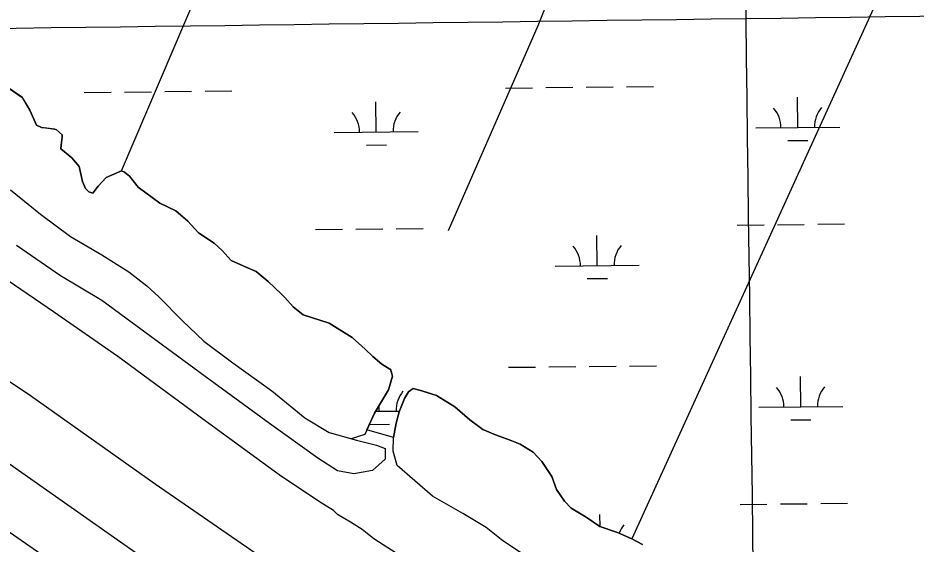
# Model space of a CAD drawing. Extents: x 3734862 to 3772949, y 391520 to 417239.
# Drawn here: x 3761951 to 3763020, y 402595 to 403221 of the extents above; entities that cross this region are included whole.
import ezdxf

# ---------------------------------------------------------------- set-up
doc = ezdxf.new("R2010")
doc.units = 0
for name, color, linetype in [('V-GRID-MAJR', 7, 'Continuous'), ('V-LEVE-TOET', 7, 'Continuous'), ('V-RIVR-EDGE', 7, 'Continuous'), ('V-ROAD-CNTR', 7, 'Continuous'), ('V-SITE-VEGE', 7, 'Continuous'), ('V-TOPO-SHOR', 7, 'Continuous'), ('V-WETL-SWMP', 7, 'Continuous')]:
    doc.layers.add(name, color=color, linetype=linetype)

msp = doc.modelspace()

# ---------------------------------------------------------------- linework, layer by layer
at = {"layer": 'V-GRID-MAJR'}
for points in [[(3762898.112, 397163.154), (3762817.929, 403220.826), (3762737.7120000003, 409281.10000000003), (3762657.495, 415341.37700000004), (3762657.461, 415343.97500000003)], [(3738984.816, 402913.159), (3741632.95, 402946.574), (3746929.2090000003, 403013.981), (3752225.4590000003, 403082.159), (3757521.699, 403151.107), (3762817.929, 403220.826), (3768114.148, 403291.314), (3770762.254, 403326.848)]]:
    msp.add_spline(points, degree=3, dxfattribs=at)
at = {"layer": 'V-LEVE-TOET'}
for points in [[(3760661.5870000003, 403684.357), (3760834.289, 403564.318), (3761012.045, 403440.858), (3761142.611, 403348.174), (3761280.341, 403250.789), (3761423.136, 403151.68), (3761539.3850000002, 403069.67), (3761685.9420000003, 402963.34), (3761813.145, 402874.066), (3761966.075, 402771.928), (3762114.33, 402666.433), (3762251.233, 402572.016), (3762268.4990000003, 402559.632), (3762287.431, 402543.005), (3762297.145, 402529.441), (3762308.519, 402521.748), (3762329.616, 402512.30100000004), (3762340.575, 402505.88), (3762382.274, 402476.832), (3762499.34, 402390.162), (3762648.461, 402287.625), (3762813.949, 402164.669), (3762993.7090000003, 402024.271), (3763136.403, 401909.505)], [(3763065.984, 402087.501), (3762953.629, 402182.602), (3762852.99, 402257.739), (3762764.546, 402320.946), (3762689.599, 402377.719), (3762592.7430000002, 402449.022), (3762481.147, 402531.001), (3762407, 402580.57300000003), (3762374.5530000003, 402601.098), (3762360.661, 402612.192), (3762346.754, 402620.74700000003), (3762331.5840000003, 402630.155), (3762326.536, 402634.843), (3762310.1, 402645.108), (3762262.073, 402677.161), (3762172.3740000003, 402742.916), (3762070.044, 402818.063), (3761993.381, 402871.461), (3761877.536, 402950.505)]]:
    msp.add_lwpolyline(points, dxfattribs=at)
at = {"layer": 'V-RIVR-EDGE'}
msp.add_spline([(3755702.07690273, 404495.317851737), (3755757.1795837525, 404470.76501479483), (3755793.3040031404, 404451.23285420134), (3755852.470499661, 404424.4091738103), (3755881.387253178, 404415.74665074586), (3755906.2278926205, 404404.38125297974), (3755920.2234916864, 404395.7556256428), (3755948.6690821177, 404379.4075653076), (3755958.16324417, 404378.9319300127), (3755969.012756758, 404378.0007843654), (3755990.692775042, 404368.45183774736), (3756022.7511428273, 404350.28620821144), (3756054.8206911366, 404336.6421406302), (3756079.6557403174, 404323.0159618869), (3756103.5864771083, 404309.3920192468), (3756144.2279862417, 404288.0400533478), (3756167.6931502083, 404268.9913544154), (3756188.906477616, 404253.56549530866), (3756231.358847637, 404233.11336959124), (3756271.5616172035, 404217.1883960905), (3756299.108485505, 404203.1033528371), (3756403.0071399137, 404163.5086117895), (3756460.37395607, 404140.30665317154), (3756508.692058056, 404114.8662746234), (3756530.8208783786, 404103.95974136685), (3756588.1809862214, 404078.0448455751), (3756639.210907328, 404052.14560251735), (3756694.2934634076, 404019.453954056), (3756726.796161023, 403998.1221130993), (3756735.8169238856, 403989.0566281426), (3756740.3150067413, 403979.55016751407), (3756740.2993540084, 403973.219980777), (3756740.7380935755, 403967.792988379), (3756747.5025476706, 403960.5417184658), (3756759.6939941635, 403953.72918812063), (3756786.341022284, 403941.455005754), (3756814.3445189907, 403929.1774692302), (3756864.4734818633, 403904.63693086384), (3756889.3208296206, 403895.9844702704), (3756899.7237762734, 403897.31522365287), (3756908.325924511, 403901.8155426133), (3756919.1765551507, 403901.3365531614), (3756933.175508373, 403894.0673944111), (3756945.8325276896, 403892.6796203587), (3756956.233238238, 403893.1060613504), (3756962.1213312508, 403897.1609324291), (3756970.711180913, 403896.68753323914), (3756978.392245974, 403894.4077453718), (3756992.4102060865, 403894.8252419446), (3757002.816506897, 403897.5124639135), (3757019.104192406, 403901.5416197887), (3757027.69516012, 403901.52037679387), (3757034.024228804, 403901.0525678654), (3757036.273829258, 403896.52541564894), (3757036.7125688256, 403891.09842325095), (3757038.502186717, 403883.4072957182), (3757046.618637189, 403874.34404686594), (3757060.6153543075, 403866.1705757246), (3757076.4106337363, 403853.923226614), (3757104.388415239, 403831.24609759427), (3757122.438885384, 403816.732377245), (3757145.4686639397, 403804.4671392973), (3757165.3445296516, 403796.7312896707), (3757181.59867359, 403787.195759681), (3757194.2355679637, 403777.66917411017), (3757213.6480969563, 403765.41288058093), (3757229.903358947, 403756.32950678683), (3757251.581141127, 403745.87624777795), (3757266.491115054, 403741.3177900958), (3757283.2041235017, 403734.4940792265), (3757308.943485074, 403720.8656643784), (3757360.423326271, 403694.0609908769), (3757393.8258640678, 403670.91828903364), (3757429.9648181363, 403657.2641589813), (3757461.586682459, 403645.42983423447), (3757505.403347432, 403628.13944772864), (3757548.3145819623, 403610.39914113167), (3757591.664556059, 403587.23184213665), (3757649.454459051, 403552.2727043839), (3757711.754743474, 403512.7808241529), (3757753.7571934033, 403493.23412887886), (3757766.8563064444, 403487.7758310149), (3757773.1864931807, 403487.76017828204), (3757785.862519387, 403494.0590595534), (3757794.4534871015, 403494.0378165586), (3757803.485430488, 403489.4938935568), (3757807.0814370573, 403480.89398142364), (3757810.6371937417, 403456.0164462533), (3757814.234318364, 403447.86869031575), (3757826.4157023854, 403436.9867542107), (3757854.414726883, 403422.9005929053), (3757930.256218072, 403373.8798909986), (3757975.846848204, 403342.56819022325), (3758005.1900427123, 403323.5049566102), (3758062.0711611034, 403286.73943018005), (3758092.308605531, 403263.6045547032), (3758175.8244534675, 403209.5911277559), (3758234.505252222, 403169.2038795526), (3758283.703069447, 403133.81382859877), (3758328.8437794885, 403103.4075582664), (3758399.2280908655, 403041.7398995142), (3758421.7900604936, 403023.14559288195), (3758438.054266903, 403017.67946865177), (3758463.827170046, 403017.6157396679), (3758491.4299409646, 403026.1385061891), (3758504.532408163, 403022.0366769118), (3758513.556525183, 403014.3276605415), (3758513.9885564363, 403006.1877309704), (3758499.9493533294, 402997.17926668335), (3758498.1228397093, 402989.94923976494), (3758502.1631761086, 402978.1831162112), (3758510.7329008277, 402969.5709055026), (3758522.0200349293, 402962.76061126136), (3758545.0453412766, 402948.6867485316), (3758582.0684827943, 402926.89157085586), (3758650.225554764, 402878.7941882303), (3758697.608038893, 402840.6956723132), (3758721.522004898, 402820.2893867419), (3758740.937888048, 402809.3895617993), (3758782.023727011, 402784.8713844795), (3758831.236078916, 402755.3593640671), (3758902.1172685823, 402711.7768350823), (3758960.355973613, 402675.46011069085), (3759018.583498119, 402634.6218243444), (3759069.5910581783, 402599.6794573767), (3759134.58750899, 402553.39852589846), (3759185.569353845, 402508.05656643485), (3759223.4766828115, 402478.12034113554), (3759262.2883241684, 402448.18187973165), (3759321.4078624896, 402402.36763912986), (3759371.507756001, 402366.07103968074), (3759431.5394330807, 402323.41965634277), (3759463.5855022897, 402300.2803086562), (3759488.860409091, 402281.6792937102), (3759576.885520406, 402222.68096808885), (3759626.98653197, 402186.83652483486), (3759672.1205336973, 402153.71731732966), (3759778.214003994, 402087.4397704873), (3759832.8343414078, 402050.6798343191), (3759872.999097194, 402019.3815501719), (3759909.5499575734, 401989.4486790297), (3760050.814340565, 401883.7463350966), (3760100.016629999, 401850.1649089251), (3760145.608378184, 401819.30536434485), (3760185.7731339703, 401788.00708019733), (3760211.945644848, 401766.69089197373), (3760254.8211017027, 401734.48158712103), (3760285.5051120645, 401709.0848126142), (3760303.1179606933, 401700.4502408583), (3760325.251253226, 401691.3523323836), (3760352.7835868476, 401671.389258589), (3760391.141953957, 401640.9997590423), (3760430.4079876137, 401611.964491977), (3760461.5530985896, 401590.18384898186), (3760536.946905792, 401542.9728899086), (3760582.987456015, 401510.7557586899), (3760602.845432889, 401495.78540993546), (3760629.0246520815, 401477.18215888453), (3760672.363445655, 401449.49329793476), (3760711.1929758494, 401426.78933565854), (3760818.6116092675, 401347.8480611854), (3760872.326516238, 401310.63820492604), (3760925.5847948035, 401271.62084193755), (3760948.59556647, 401251.66894866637), (3761039.7589378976, 401181.81104798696), (3761107.016169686, 401135.52452624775), (3761151.703605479, 401104.6672177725), (3761172.9269953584, 401093.310764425), (3761186.032816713, 401090.5654037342), (3761199.1509366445, 401092.7937611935), (3761219.5136181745, 401099.0736355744), (3761228.1057039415, 401099.50454877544), (3761233.521515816, 401095.421726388), (3761236.667602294, 401087.72724469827), (3761236.6430051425, 401077.7798083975), (3761228.4695340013, 401063.78309127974), (3761223.028006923, 401057.466321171), (3761223.0078819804, 401049.32750965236), (3761228.8613153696, 401039.36553867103), (3761242.394695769, 401026.6716236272), (3761254.1384582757, 401021.6688361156), (3761266.791005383, 401018.4724372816), (3761292.522540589, 401001.678929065), (3761317.338582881, 400980.36609499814), (3761342.145680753, 400955.4360113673), (3761463.0719793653, 400853.4012293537), (3761509.994480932, 400812.1387381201), (3761550.151410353, 400777.67536060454), (3761585.343566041, 400746.84153122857), (3761681.4739473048, 400674.2583948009), (3761756.3954733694, 400618.90974226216), (3761817.7735565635, 400572.18559900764), (3761878.259625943, 400530.4374100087), (3761996.4931123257, 400436.54814782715), (3762057.419039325, 400389.82512262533), (3762104.8037595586, 400352.6309190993), (3762156.25229529, 400313.16587212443), (3762204.5446820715, 400277.32590108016), (3762245.166066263, 400247.83512366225), (3762291.6453560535, 400210.19100004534), (3762325.939907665, 400182.0723439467), (3762356.1795881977, 400159.8417808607), (3762404.0187007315, 400123.550771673), (3762432.901912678, 400101.32356274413), (3762455.4851253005, 400091.3202238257), (3762473.53335934, 400075.90219108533), (3762512.340528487, 400044.15510489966), (3762551.5998538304, 400012.4069006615), (3762593.579942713, 399983.8170814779), (3762620.206845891, 399963.4040875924), (3762661.74036884, 399937.0761674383), (3762686.5664736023, 399919.832739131), (3762793.0819126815, 399841.3458569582), (3762834.6098453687, 399812.7571558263), (3762873.439375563, 399790.0531935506), (3762923.0982934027, 399758.27927410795), (3762956.9585776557, 399737.3962351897), (3762984.0488175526, 399721.50368520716), (3763024.221399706, 399693.3704944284), (3763075.2267236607, 399657.5238150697), (3763115.862642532, 399633.91106819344), (3763172.753823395, 399601.2149475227), (3763228.740691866, 399568.52106295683), (3763285.1741262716, 399533.5652793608), (3763344.3093173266, 399494.0812254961), (3763398.471908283, 399455.0616264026), (3763444.055830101, 399421.03698845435), (3763484.67609624, 399391.094054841), (3763603.3762734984, 399303.0817051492), (3763654.820337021, 399261.8080333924), (3763661.1449334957, 399259.5315996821), (3763667.0106654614, 399254.54334685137), (3763671.9609045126, 399245.0357681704), (3763696.325908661, 399224.17620835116), (3763722.9438674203, 399200.1459649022), (3763745.502482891, 399180.19518968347), (3763818.144221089, 399117.1654720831), (3763841.612739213, 399099.4732417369), (3763852.4465990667, 399092.2119093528), (3763858.756660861, 399084.05744510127), (3763874.9929159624, 399067.2874159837), (3763898.0003334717, 399045.97905412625), (3763924.6227644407, 399023.7574354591), (3763949.0000671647, 399007.8715937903), (3763970.201095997, 398987.47201653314), (3764004.0267206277, 398952.57213555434), (3764028.3794262, 398926.7388575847), (3764056.7981833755, 398899.539048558), (3764092.878998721, 398862.37279634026), (3764130.7706749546, 398826.1063843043), (3764147.012520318, 398811.59713616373), (3764152.861481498, 398799.8265404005), (3764162.316511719, 398783.52543826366), (3764173.5835208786, 398768.57633250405), (3764186.6680992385, 398757.2400040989), (3764206.0839823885, 398746.34017915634), (3764226.87310491, 398742.219342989), (3764246.2945783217, 398733.5802990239), (3764269.3154124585, 398717.6978115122), (3764284.2007892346, 398703.1919175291), (3764301.80692955, 398691.8444086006), (3764323.0247291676, 398678.2271742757), (3764345.137896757, 398660.9904542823), (3764412.350406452, 398596.61768472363), (3764457.023307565, 398559.8823457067), (3764502.599403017, 398522.69261438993), (3764538.2582495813, 398497.7356975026), (3764566.263982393, 398486.3624733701), (3764583.8936018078, 398484.51024454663), (3764604.245102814, 398486.26855697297), (3764616.453320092, 398486.2383695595), (3764626.38957587, 398481.6922104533), (3764630.8932489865, 398474.446530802), (3764636.2866998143, 398461.32058450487), (3764634.902279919, 398450.0200337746), (3764631.7159435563, 398441.436892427), (3764633.0556413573, 398434.65119533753), (3764636.2095542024, 398430.12180701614), (3764643.885029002, 398425.5812381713), (3764661.0569019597, 398421.46934642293), (3764685.4431491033, 398409.2007543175), (3764715.2183748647, 398381.9975911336), (3764745.4491109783, 398356.1497784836), (3764793.3083484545, 398327.9975808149), (3764844.3147904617, 398292.60305765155), (3764885.8281884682, 398258.136325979), (3764918.7774520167, 398234.54258599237), (3764992.815908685, 398187.78713727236), (3765058.2712240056, 398144.2180249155), (3765088.0744010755, 398128.3187666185), (3765140.907356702, 398100.1542703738), (3765168.890728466, 398079.7379223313), (3765193.714597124, 398061.590181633), (3765246.1166395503, 398042.0177711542), (3765282.230996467, 398018.41620480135), (3765309.740969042, 397989.410007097), (3765339.951580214, 397955.42338292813), (3765361.1492548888, 397933.6673370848), (3765382.3469295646, 397911.9112912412), (3765434.688597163, 397867.9224462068), (3765477.570762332, 397838.4260785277), (3765508.7337621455, 397823.87993466), (3765545.3025113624, 397801.1815626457), (3765575.5399557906, 397778.0466871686), (3765617.5211627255, 397749.90902418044), (3765653.635519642, 397726.3074578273), (3765681.6289538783, 397709.96051554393), (3765727.234118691, 397684.52684530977), (3765761.9897709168, 397660.02432072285), (3765771.936089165, 397659.54756737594), (3765788.2148302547, 397659.95947368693), (3765793.6362323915, 397658.13743227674), (3765793.625051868, 397653.61587032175), (3765785.4739417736, 397648.6622771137), (3765785.466115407, 397645.4971837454), (3765790.8606842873, 397632.8233936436), (3765800.333603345, 397623.75679063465), (3765814.7757683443, 397612.8692642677), (3765831.939814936, 397605.59227915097), (3765847.3075353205, 397603.29348439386), (3765858.1481034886, 397598.7450891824), (3765865.8213421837, 397593.3002079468), (3765888.841058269, 397576.96556423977), (3765908.697917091, 397561.54305929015), (3765918.1607736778, 397548.4070505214), (3765919.501589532, 397542.07350962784), (3765921.295679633, 397536.19100687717), (3765926.7148456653, 397533.4646530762), (3765933.047268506, 397534.3533127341), (3765940.731687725, 397533.4299934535), (3765944.7932671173, 397530.2548376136), (3765956.9746511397, 397519.3729015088), (3765987.673196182, 397499.85415754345), (3766024.6717405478, 397468.111543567), (3766059.413976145, 397438.18314463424), (3766085.125386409, 397413.2508248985), (3766102.727054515, 397400.09469118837), (3766131.6091484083, 397377.41532606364), (3766172.6882790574, 397350.184211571), (3766210.592253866, 397318.8915176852), (3766264.3161052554, 397285.29891099), (3766306.7584128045, 397260.77737951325), (3766362.727392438, 397220.84899581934), (3766381.1243656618, 397208.4974980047)], degree=3, dxfattribs=at)
at = {"layer": 'V-ROAD-CNTR'}
msp.add_lwpolyline([(3761211.1565385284, 403204.54656517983), (3761726.838507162, 402840.418293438), (3762165.2676303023, 402532.71690884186), (3762615.04273075, 402216.16754194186), (3762996.3759680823, 401921.003132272), (3763687.458585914, 401340.8292926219), (3764331.0622987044, 400798.07937812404), (3764633.9996928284, 400537.98689830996), (3765216.575527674, 400052.251869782), (3765561.3208381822, 399764.92744443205)], dxfattribs=at)
at = {"layer": 'V-SITE-VEGE'}
msp.add_lwpolyline([(3761942.009, 403016.856), (3761977.7430000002, 402987.605), (3762013.495, 402961.116), (3762050.66, 402939.456), (3762083, 402919.208), (3762104.305, 402902.484), (3762118.727, 402889.262), (3762146.867, 402860.75), (3762172.268, 402836.401), (3762206.644, 402810.613), (3762253.404, 402777.14), (3762292.574, 402745.103), (3762321.475, 402727.642), (3762353.887, 402718.446), (3762378.031, 402712.761), (3762388.367, 402708.548), (3762388.285, 402696.113), (3762372.995, 402682.396), (3762350.86, 402678.396), (3762331.539, 402681.978), (3762308.151, 402697.33), (3762250.387, 402738.474), (3762174.0640000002, 402794.245), (3762115.622, 402837.466), (3762050.99, 402884.871), (3762001.44, 402914.215), (3761949.171, 402950.485)], dxfattribs=at)
at = {"layer": 'V-TOPO-SHOR'}
for p, q in [((3763203.6148263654, 403746.41320186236), (3762681.913, 402601.05100000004)), ((3762444.64, 402651.77400000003), (3762402.545, 402688.238))]:
    msp.add_line(p, q, dxfattribs=at)
for points in [[(3762074.39, 403039.298), (3762577.824210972, 404219.5719598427), (3761990.1915599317, 404646.94116059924), (3761692.559437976, 404868.25735384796), (3761043.8740439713, 405295.62655460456)], [(3762898.351111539, 403990.6241737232), (3762768.6140327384, 403708.25523750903), (3762570.1926181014, 403212.20170091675), (3762463.350317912, 402967.9907290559)], [(3763014.211, 401812.211), (3762575.39, 402155.124), (3762141.845, 402469.326), (3761787.051, 402715.413), (3761668.1040000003, 402797.446), (3761591.3000000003, 402850.526), (3761495.431, 402911.925), (3761422.049, 402966.349), (3761387.413, 402994.57), (3761344.595, 403024.895), (3761274.574, 403071.102), (3761156.988, 403152.442), (3760997.953, 403264.101), (3760911.6380000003, 403324.753), (3760746.491, 403441.913), (3760554.133, 403573.591)], [(3761930.3340000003, 403144.711), (3761956.161, 403126.789), (3761964.9390000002, 403111.712), (3761973.014, 403093.906), (3761979.142, 403091.13300000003), (3761983.918, 403090.42100000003), (3761994.8310000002, 403088.983), (3761996.875, 403088.287), (3762003.662, 403082.098), (3762003.646, 403079.365), (3762002.216, 403069.816), (3762002.19, 403065.72000000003), (3762008.299, 403060.217), (3762015.09, 403054.71), (3762023.899, 403044.41000000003), (3762027.878, 403026.632), (3762031.239, 403018.417), (3762035.308, 403014.292), (3762040.078, 403012.896), (3762046.275, 403021.049), (3762055.903, 403031.227), (3762074.39, 403039.298), (3762077.796, 403037.912), (3762083.907, 403033.091), (3762094.063, 403020.05100000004), (3762119.882, 403000.76300000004), (3762138.943, 402991.762), (3762153.199, 402979.378), (3762166.0810000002, 402965.63800000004), (3762184.435, 402953.227), (3762193.936, 402944.288), (3762204.782, 402932.61), (3762219.757, 402925.684), (3762234.738, 402919.439), (3762249, 402907.739), (3762264.6040000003, 402892.615), (3762268.674, 402888.492), (3762278.844, 402877.498), (3762290.386, 402867.864), (3762321.731, 402858.10000000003), (3762348.9280000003, 402840.851), (3762364.542, 402827.093), (3762373.359, 402818.157), (3762384.2260000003, 402809.212), (3762393.7430000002, 402803.00200000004), (3762394.427, 402802.998), (3762397.1040000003, 402794.788), (3762392.215, 402778.43200000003), (3762375.645, 402750.549), (3762363.873, 402725.363), (3762347.7482193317, 402720.18832881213)], [(3762402.545, 402688.238), (3762397.88, 402705.337), (3762397.986, 402721.723), (3762401.5130000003, 402738.771), (3762405.017, 402752.402), (3762411.2660000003, 402768.065), (3762416.099, 402776.227), (3762421.5870000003, 402780.288), (3762431.811, 402777.49), (3762449.526, 402771.912), (3762471.284, 402758.112), (3762488.938, 402742.97500000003), (3762504.5640000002, 402731.265), (3762519.543, 402725.021), (3762537.254, 402718.76), (3762548.832, 402713.904), (3762564.47, 402704.242), (3762574.6410000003, 402693.25), (3762586.8140000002, 402675.418), (3762592.171, 402659.679), (3762601.639, 402645.962), (3762609.7800000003, 402637.71400000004), (3762627.4590000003, 402626.674), (3762643.773, 402615.641), (3762664.894, 402608.674), (3762681.913, 402601.05100000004), (3762694.842, 402594.139)], [(3762550.708, 402584.163), (3762528.272, 402598.64900000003), (3762508.574, 402614.482), (3762480.691, 402631.052), (3762444.64, 402651.77400000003)]]:
    msp.add_lwpolyline(points, dxfattribs=at)
at = {"layer": 'V-WETL-SWMP'}
for p, q in [((3762579.6824969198, 403138.5050002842), (3762611.680711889, 403138.8429925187)), ((3762627.6798193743, 403139.01198863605), (3762659.6780343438, 403139.34998087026)), ((3762675.6771418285, 403139.51897698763), (3762707.6753567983, 403139.85696922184)), ((3762029.8051719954, 403132.6967304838), (3762061.803386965, 403133.03472271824)), ((3762077.8024944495, 403133.20371883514), (3762109.8007094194, 403133.5417110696)), ((3762125.799816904, 403133.71070718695), (3762157.798031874, 403134.04869942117)), ((3762173.797139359, 403134.21769553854), (3762205.7953543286, 403134.55568777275)), ((3762531.685174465, 403137.9980119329), (3762563.683389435, 403138.33600416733)), ((3762377.6377480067, 403085.6260019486), (3762377.2575067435, 403121.62399378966)), ((3762879.517750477, 403090.9272833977), (3762879.1375092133, 403126.92527523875)), ((3762327.640537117, 403085.09788908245), (3762427.6349588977, 403086.15411481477)), ((3762829.520539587, 403090.39917053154), (3762929.5149613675, 403091.45539626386)), ((3762867.681406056, 403075.370397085), (3762891.680067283, 403075.6238912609)), ((3762365.8014035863, 403070.0691156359), (3762389.800064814, 403070.3226098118)), ((3762305.453065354, 402969.42508681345), (3762337.4512803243, 402969.7630790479)), ((3762353.450387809, 402969.93207516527), (3762385.4486027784, 402970.2700673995)), ((3762401.4477102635, 402970.43906351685), (3762433.445925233, 402970.77705575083)), ((3762807.3330678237, 402974.72636826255), (3762839.331282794, 402975.064360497)), ((3762855.3303902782, 402975.23335661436), (3762887.328605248, 402975.5713488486)), ((3762903.3277127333, 402975.74034496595), (3762935.325927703, 402976.0783371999)), ((3762640.7687926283, 402926.53438527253), (3762640.3885513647, 402962.5323771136)), ((3762590.7715817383, 402926.0062724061), (3762690.7660035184, 402927.06249813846)), ((3762628.932448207, 402910.9774989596), (3762652.931109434, 402911.2309931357)), ((3762679.190940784, 402806.86253432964), (3762711.1891557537, 402807.2005265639)), ((3762535.19897342, 402805.3415692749), (3762567.19718839, 402805.6795615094)), ((3762583.1962958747, 402805.84855762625), (3762615.1945108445, 402806.18654986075)), ((3762631.1936183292, 402806.35554597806), (3762663.1918332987, 402806.69353821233)), ((3762883.031549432, 402758.2708407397), (3762882.6513081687, 402794.2688325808)), ((3762381.1515469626, 402752.9695592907), (3762381.080510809, 402759.69465493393)), ((3762833.0343385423, 402757.74272787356), (3762933.028760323, 402758.7989536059)), ((3762377.0583476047, 402752.9263234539), (3762405.3449413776, 402753.2251104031)), ((3762369.505837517, 402737.41468662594), (3762393.3138637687, 402737.66616715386)), ((3762871.1952050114, 402742.713954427), (3762895.1938662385, 402742.9674486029)), ((3762810.846866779, 402642.06992560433), (3762842.845081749, 402642.40791783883)), ((3762858.844189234, 402642.57691395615), (3762890.8424042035, 402642.9149061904)), ((3762906.841511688, 402643.0839023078), (3762938.839726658, 402643.42189454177)), ((3762644.053689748, 402615.54841132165), (3762643.90235032, 402629.8759344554))]:
    msp.add_line(p, q, dxfattribs=at)
msp.add_lwpolyline([(3762694.841, 402594.139), (3762681.913, 402601.052), (3762664.894, 402608.674), (3762643.773, 402615.641), (3762627.4590000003, 402626.673), (3762609.7800000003, 402637.71400000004), (3762601.64, 402645.961), (3762592.1720000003, 402659.679), (3762586.813, 402675.418), (3762574.64, 402693.25), (3762564.471, 402704.242), (3762548.8310000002, 402713.904), (3762537.255, 402718.759), (3762519.544, 402725.021), (3762504.5640000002, 402731.264), (3762488.937, 402742.97500000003), (3762471.284, 402758.112), (3762449.526, 402771.911), (3762431.811, 402777.49), (3762421.5870000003, 402780.288), (3762416.098, 402776.227), (3762411.265, 402768.066), (3762405.017, 402752.403), (3762401.5130000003, 402738.77), (3762397.987, 402721.724), (3762366.411, 402730.794), (3762375.645, 402750.548), (3762392.216, 402778.433), (3762397.103, 402794.787), (3762394.426, 402802.998), (3762393.7430000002, 402803.003), (3762384.225, 402809.211), (3762373.359, 402818.158), (3762364.542, 402827.092), (3762348.9280000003, 402840.851), (3762321.731, 402858.099), (3762290.387, 402867.865), (3762278.843, 402877.499), (3762268.674, 402888.491), (3762264.6040000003, 402892.614), (3762249, 402907.738), (3762234.738, 402919.439), (3762219.758, 402925.683), (3762204.782, 402932.609), (3762193.935, 402944.288), (3762184.435, 402953.227), (3762166.0810000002, 402965.63800000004), (3762153.199, 402979.378), (3762138.9420000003, 402991.762), (3762119.883, 403000.764), (3762094.0640000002, 403020.05100000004), (3762083.9080000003, 403033.091), (3762077.795, 403037.911), (3762074.39, 403039.299), (3762055.9020000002, 403031.227), (3762046.276, 403021.049), (3762040.078, 403012.896), (3762035.307, 403014.293), (3762031.238, 403018.416), (3762027.878, 403026.632), (3762023.898, 403044.41000000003), (3762015.09, 403054.71), (3762008.298, 403060.217), (3762002.1890000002, 403065.72000000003), (3762002.216, 403069.816), (3762003.645, 403079.366), (3762003.663, 403082.097), (3761996.876, 403088.286), (3761994.832, 403088.983), (3761979.142, 403091.134), (3761973.015, 403093.906), (3761964.9390000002, 403111.711), (3761956.162, 403126.79000000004), (3761930.3340000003, 403144.712)], dxfattribs=at)
for centre, radius, start, end in [((3762322.392878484, 403085.5172885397), 35.24628790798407, 359.8333639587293, 41.377022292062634), ((3762432.8725875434, 403086.6842687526), 35.24628790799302, 139.83336095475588, 181.3770192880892), ((3762824.2728809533, 403090.8185699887), 35.24628790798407, 359.8333639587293, 41.377022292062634), ((3762934.7525900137, 403091.9855502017), 35.24628790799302, 139.83336095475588, 181.3770192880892), ((3762585.523923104, 402926.42567186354), 35.24628790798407, 359.8333639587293, 41.377022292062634), ((3762696.0036321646, 402927.5926520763), 35.24628790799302, 139.83336095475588, 181.3770192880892), ((3762436.386386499, 402754.02782609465), 35.24628790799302, 139.83336095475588, 181.3770192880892), ((3762827.7866799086, 402758.1621273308), 35.24628790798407, 359.8333639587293, 41.377022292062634), ((3762938.2663889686, 402759.3291075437), 35.24628790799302, 139.83336095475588, 181.3770192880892), ((3762699.51743112, 402594.93620941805), 35.24628790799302, 139.83336095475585, 158.499164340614)]:
    msp.add_arc(centre, radius, start, end, dxfattribs=at)

doc.saveas('drawing.dxf')
